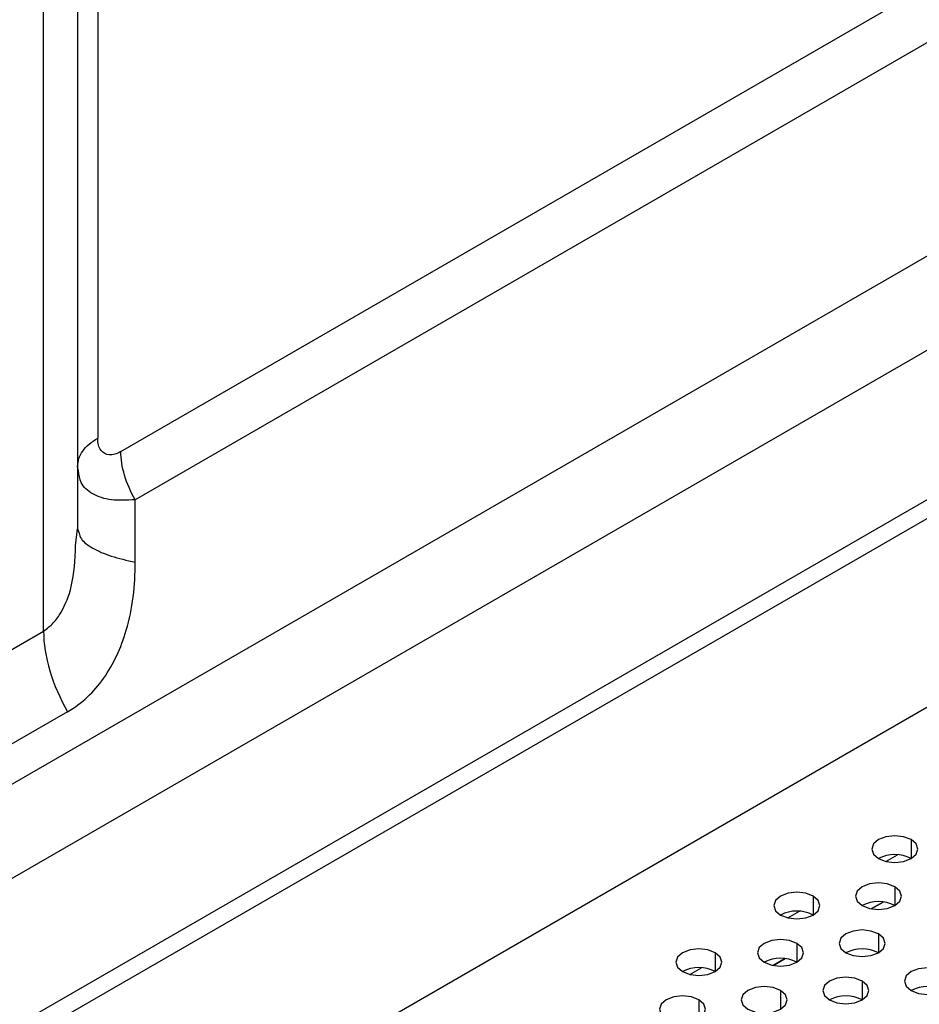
# Model space of a CAD drawing. Header units: millimetres. Extents: x 0 to 1118, y 0 to 864.
# Tile 325 of 397: x 975.38 to 979.27, y 713.98 to 718.24. Entities that reach past the tile are written whole.
import ezdxf

# ---------------------------------------------------------------- set-up
doc = ezdxf.new("R2010")
doc.units = ezdxf.units.MM

msp = doc.modelspace()

# ---------------------------------------------------------------- linework, layer by layer
at = {"color": 7, "linetype": 'Continuous', "lineweight": 25}
for p, q in [((975.8163, 716.3697), (998.7401, 729.6034)), ((998.8022, 729.3943), (975.8784, 716.1607)), ((946.1073, 696.995), (1001.403, 728.9165)), ((947.7002, 698.97), (999.6022, 728.9324)), ((1001.4737, 728.8757), (946.178, 696.9542)), ((999.7058, 728.5839), (947.8037, 698.6215)), ((945.9658, 696.0152), (1001.6859, 728.1816)), ((975.7163, 725.5933), (975.7163, 716.4275)), ((975.6284, 725.4709), (975.6284, 716.0345)), ((975.4819, 715.5912), (975.4819, 725.2668)), ((975.6284, 716.305), (975.6312, 716.3216)), ((975.6331, 716.2854), (975.6284, 716.305)), ((975.8784, 715.8901), (975.8784, 716.1607)), ((975.6205, 715.9612), (975.6284, 716.0345)), ((975.6284, 716.0345), (975.6356, 716.0161)), ((972.0276, 713.5971), (975.4819, 715.5912)), ((975.5855, 715.2427), (972.1311, 713.2486)), ((979.1173, 714.4184), (979.0659, 714.3887)), ((978.6931, 714.1735), (978.6416, 714.1438))]:
    msp.add_line(p, q, dxfattribs=at)
at = {"color": 8, "linetype": 'Continuous', "lineweight": 25}
for p, q in [((979.2387, 714.6885), (979.2387, 714.6068)), ((979.1292, 714.5944), (979.1793, 714.6233)), ((979.168, 714.4844), (979.168, 714.4027)), ((978.8145, 714.4435), (978.8145, 714.3619)), ((979.066, 714.3887), (979.1175, 714.4184)), ((978.705, 714.3495), (978.755, 714.3784)), ((979.0973, 714.2803), (979.0973, 714.1986)), ((978.7438, 714.2394), (978.7438, 714.1578)), ((978.3902, 714.1986), (978.3902, 714.117)), ((978.6417, 714.1438), (978.6932, 714.1735)), ((978.2807, 714.1046), (978.3308, 714.1335)), ((979.0266, 714.0762), (979.0266, 713.9945)), ((978.6731, 714.0353), (978.6731, 713.9537)), ((978.3195, 713.9945), (978.3195, 713.9129))]:
    msp.add_line(p, q, dxfattribs=at)
at = {"color": 7, "linetype": 'Continuous', "lineweight": 25, "flags": 128}
for points in [[(979.2387, 714.6885), (979.2063, 714.701), (979.168, 714.7054), (979.1298, 714.701), (979.0973, 714.6885), (979.0756, 714.6697), (979.068, 714.6476), (979.0756, 714.6255), (979.0973, 714.6068)], [(979.0973, 714.6068), (979.1298, 714.5943), (979.168, 714.5899), (979.2063, 714.5943), (979.2387, 714.6068), (979.2604, 714.6255), (979.268, 714.6476), (979.2604, 714.6697), (979.2387, 714.6885)], [(979.168, 714.4844), (979.1356, 714.4969), (979.0973, 714.5013), (979.0591, 714.4969), (979.0266, 714.4844), (979.0049, 714.4656), (978.9973, 714.4435), (979.0049, 714.4214), (979.0266, 714.4027)], [(979.0266, 714.4027), (979.0591, 714.3902), (979.0973, 714.3858), (979.1356, 714.3902), (979.168, 714.4027), (979.1897, 714.4214), (979.1973, 714.4435), (979.1897, 714.4656), (979.168, 714.4844)], [(978.8145, 714.4435), (978.782, 714.456), (978.7438, 714.4604), (978.7055, 714.456), (978.6731, 714.4435), (978.6514, 714.4248), (978.6438, 714.4027), (978.6514, 714.3806), (978.6731, 714.3619)], [(978.6731, 714.3619), (978.7055, 714.3494), (978.7438, 714.345), (978.782, 714.3494), (978.8145, 714.3619), (978.8362, 714.3806), (978.8438, 714.4027), (978.8362, 714.4248), (978.8145, 714.4435)], [(979.0973, 714.2803), (979.0649, 714.2928), (979.0266, 714.2972), (978.9883, 714.2928), (978.9559, 714.2803), (978.9342, 714.2615), (978.9266, 714.2394), (978.9342, 714.2173), (978.9559, 714.1986)], [(978.9559, 714.1986), (978.9883, 714.1861), (979.0266, 714.1817), (979.0649, 714.1861), (979.0973, 714.1986), (979.119, 714.2173), (979.1266, 714.2394), (979.119, 714.2615), (979.0973, 714.2803)], [(978.7438, 714.2394), (978.7113, 714.2519), (978.6731, 714.2563), (978.6348, 714.2519), (978.6024, 714.2394), (978.5807, 714.2207), (978.5731, 714.1986), (978.5807, 714.1765), (978.6024, 714.1578)], [(978.6024, 714.1578), (978.6348, 714.1453), (978.6731, 714.1409), (978.7113, 714.1453), (978.7438, 714.1578), (978.7654, 714.1765), (978.7731, 714.1986), (978.7654, 714.2207), (978.7438, 714.2394)], [(978.3902, 714.1986), (978.3578, 714.2111), (978.3195, 714.2155), (978.2812, 714.2111), (978.2488, 714.1986), (978.2271, 714.1799), (978.2195, 714.1578), (978.2271, 714.1357), (978.2488, 714.117)], [(978.2488, 714.117), (978.2812, 714.1045), (978.3195, 714.1001), (978.3578, 714.1045), (978.3902, 714.117), (978.4119, 714.1357), (978.4195, 714.1578), (978.4119, 714.1799), (978.3902, 714.1986)], [(979.0266, 714.0762), (978.9942, 714.0887), (978.9559, 714.0931), (978.9176, 714.0887), (978.8852, 714.0762), (978.8635, 714.0574), (978.8559, 714.0353), (978.8635, 714.0132), (978.8852, 713.9945)], [(979.3802, 714.117), (979.3477, 714.1295), (979.3095, 714.1339), (979.2712, 714.1295), (979.2387, 714.117), (979.2171, 714.0982), (979.2095, 714.0762), (979.2171, 714.0541), (979.2387, 714.0353)], [(979.2387, 714.0353), (979.2712, 714.0228), (979.3095, 714.0184), (979.3477, 714.0228), (979.3802, 714.0353), (979.4018, 714.0541), (979.4095, 714.0762), (979.4018, 714.0982), (979.3802, 714.117)], [(978.6731, 714.0353), (978.6406, 714.0478), (978.6024, 714.0522), (978.5641, 714.0478), (978.5316, 714.0353), (978.51, 714.0166), (978.5024, 713.9945), (978.51, 713.9724), (978.5316, 713.9537)], [(978.8852, 713.9945), (978.9176, 713.982), (978.9559, 713.9776), (978.9942, 713.982), (979.0266, 713.9945), (979.0483, 714.0132), (979.0559, 714.0353), (979.0483, 714.0574), (979.0266, 714.0762)], [(978.3195, 713.9945), (978.2871, 714.007), (978.2488, 714.0114), (978.2105, 714.007), (978.1781, 713.9945), (978.1564, 713.9758), (978.1488, 713.9537), (978.1564, 713.9316), (978.1781, 713.9129)], [(978.5316, 713.9537), (978.5641, 713.9412), (978.6024, 713.9368), (978.6406, 713.9412), (978.6731, 713.9537), (978.6947, 713.9724), (978.7024, 713.9945), (978.6947, 714.0166), (978.6731, 714.0353)], [(978.1781, 713.9129), (978.2105, 713.9004), (978.2488, 713.896), (978.2871, 713.9004), (978.3195, 713.9129), (978.3412, 713.9316), (978.3488, 713.9537), (978.3412, 713.9758), (978.3195, 713.9945)]]:
    msp.add_lwpolyline(points, dxfattribs=at)
at = {"color": 7, "linetype": 'Continuous', "lineweight": 25}
for centre in [(979.168, 714.4703), (979.0973, 714.2662), (978.7438, 714.2254), (979.0266, 714.0621), (978.6731, 714.0213), (978.3195, 713.9805), (979.3095, 713.8988), (978.9559, 713.858)]:
    msp.add_arc(centre, 0.1537, 62.61, 117.3846, dxfattribs=at)
at = {"color": 8, "linetype": 'Continuous', "lineweight": 25}
for points, knots in [([(975.6312, 716.3216), (975.6319, 716.3274), (975.634, 716.3444), (975.6499, 716.3717), (975.6769, 716.4021), (975.7031, 716.419), (975.7163, 716.4275)], [0, 0, 0, 0, 0.145397, 0.430265, 0.715132, 1, 1, 1, 1]), ([(975.8784, 716.1607), (975.8427, 716.1586), (975.7713, 716.1544), (975.6911, 716.1828), (975.6417, 716.2261), (975.6356, 716.2679), (975.6331, 716.2854)], [0, 0, 0, 0, 0.269133, 0.538094, 0.806981, 1, 1, 1, 1]), ([(975.6356, 716.0161), (975.6379, 716.0078), (975.644, 715.9849), (975.6916, 715.9503), (975.7698, 715.9148), (975.8422, 715.8983), (975.8784, 715.8901)], [0, 0, 0, 0, 0.160703, 0.440469, 0.720234, 1, 1, 1, 1]), ([(975.4819, 715.5912), (975.4965, 715.6025), (975.5254, 715.6248), (975.5694, 715.6878), (975.6134, 715.7986), (975.6179, 715.9011), (975.6205, 715.9612)], [0, 0, 0, 0, 0.149669, 0.295569, 0.586953, 1, 1, 1, 1])]:
    msp.add_open_spline(points, degree=3, knots=knots, dxfattribs=at)
at = {"color": 7, "linetype": 'Continuous', "lineweight": 25}
for points, knots in [([(975.8163, 716.3697), (975.7986, 716.3585), (975.7647, 716.3496), (975.7257, 716.3706), (975.7153, 716.405), (975.7163, 716.4275)], [0, 0, 0, 0, 0.328817, 0.64861, 1, 1, 1, 1]), ([(975.8784, 716.1607), (975.8588, 716.1947), (975.843, 716.2309), (975.8218, 716.3024), (975.8163, 716.3377), (975.8163, 716.3697)], [0, 0, 0, 0, 0.5, 0.5, 1, 1, 1, 1]), ([(975.5855, 715.2427), (975.6479, 715.2785), (975.7534, 715.3791), (975.8568, 715.6053), (975.8796, 715.7895), (975.8784, 715.8901)], [0, 0, 0, 0, 0.304373, 0.619079, 1, 1, 1, 1]), ([(975.4819, 715.5912), (975.4819, 715.5378), (975.4911, 715.479), (975.5266, 715.3598), (975.5528, 715.2994), (975.5855, 715.2427)], [0, 0, 0, 0, 0.5, 0.5, 1, 1, 1, 1])]:
    msp.add_open_spline(points, degree=3, knots=knots, dxfattribs=at)

doc.saveas('drawing.dxf')
